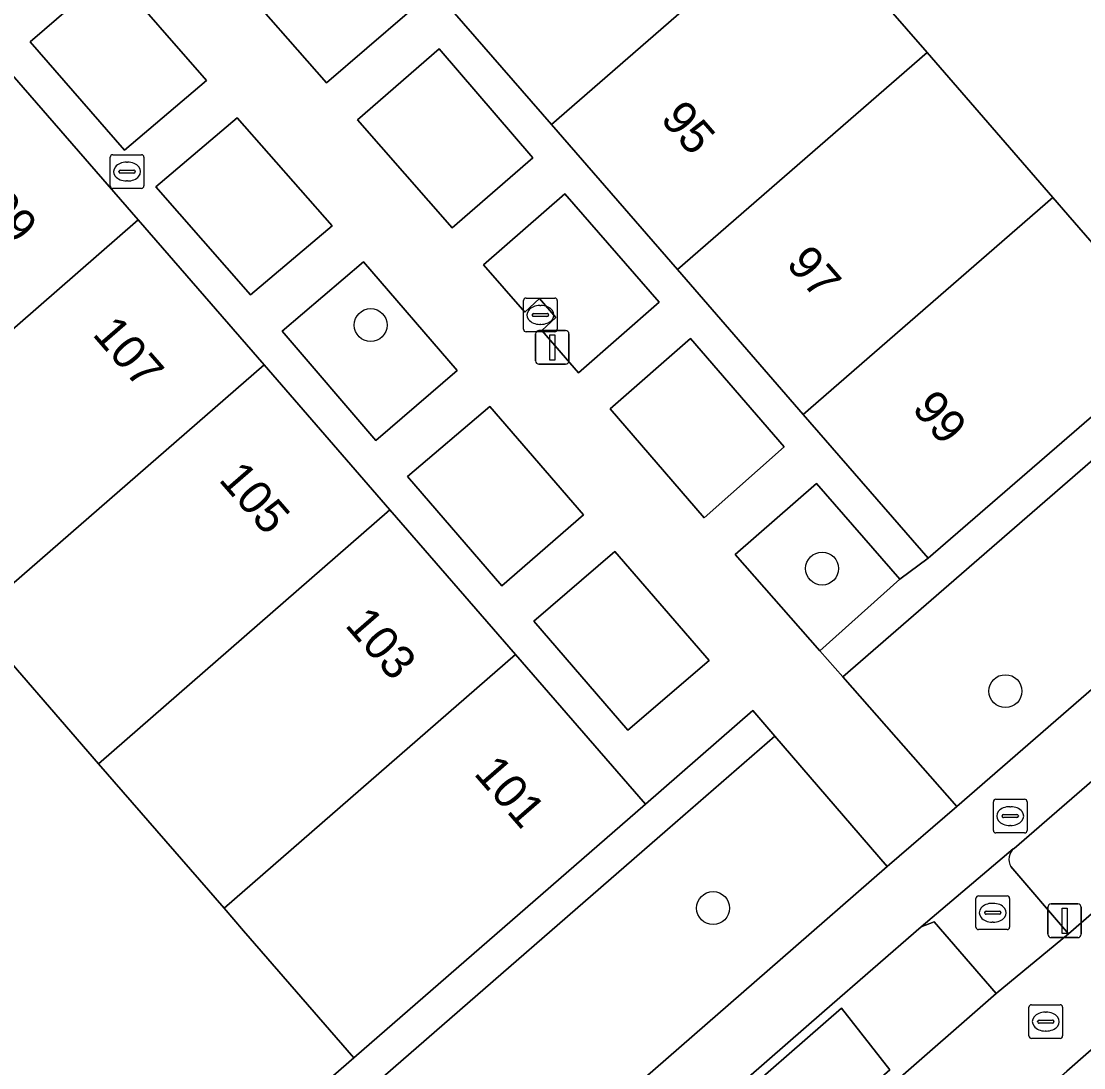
# Model space of a CAD drawing. Extents: x 155887 to 156869, y 383880 to 384678.
# Drawn here: x 156525.97 to 156557.53, y 384333.07 to 384364.14 of the extents above; entities that cross this region are included whole.
import ezdxf

# ---------------------------------------------------------------- set-up
doc = ezdxf.new("R2010")
doc.units = 0
for name, color, linetype in [('IMGEO_Boom', 7, 'Continuous'), ('IMGEO_Brandkraan', 7, 'Continuous'), ('IMGEO_Erf', 7, 'Continuous'), ('IMGEO_Fietspad_gesloten', 7, 'Continuous'), ('IMGEO_Greppel_droge_sloot', 7, 'Continuous'), ('IMGEO_Groenvoorziening', 7, 'Continuous'), ('IMGEO_Haag', 7, 'Continuous'), ('IMGEO_Kolk', 7, 'Continuous'), ('IMGEO_Lichtmast', 7, 'Continuous'), ('IMGEO_Muur', 7, 'Continuous'), ('IMGEO_Pand', 7, 'Continuous'), ('IMGEO_Pand_nummerreeks', 7, 'Continuous'), ('IMGEO_Rioolput', 7, 'Continuous'), ('IMGEO_Voetpad_gesloten', 7, 'Continuous'), ('IMGEO_Voetpad_open', 7, 'Continuous')]:
    doc.layers.add(name, color=color, linetype=linetype)

msp = doc.modelspace()

# ---------------------------------------------------------------- linework, layer by layer
at = {"layer": 'IMGEO_Boom'}
for centre in [(156536.351, 384355.118), (156549.761, 384347.888), (156555.205, 384344.248), (156546.521, 384337.806)]:
    msp.add_circle(centre, 0.489, dxfattribs=at)
at = {"layer": 'IMGEO_Brandkraan'}
for p, q in [((156528.614, 384359.25), (156528.614, 384360.102)), ((156528.689, 384360.176), (156529.541, 384360.176)), ((156529.615, 384360.102), (156529.615, 384359.25)), ((156528.873, 384359.67), (156528.873, 384359.682)), ((156528.916, 384359.719), (156529.314, 384359.719)), ((156529.102, 384359.956), (156529.127, 384359.956)), ((156529.357, 384359.682), (156529.357, 384359.67)), ((156529.311, 384359.633), (156528.913, 384359.633)), ((156529.125, 384359.396), (156529.1, 384359.396)), ((156529.541, 384359.176), (156528.689, 384359.176))]:
    msp.add_line(p, q, dxfattribs=at)
for points in [[(156528.614, 384359.25), (156528.614, 384360.102)], [(156528.689, 384360.176), (156529.541, 384360.176)], [(156529.615, 384360.102), (156529.615, 384359.25)], [(156529.541, 384359.176), (156528.689, 384359.176)]]:
    msp.add_lwpolyline(points, dxfattribs=at)
for centre, radius, start, end in [((156528.691, 384360.1), 0.0765, 91.552, 178.448), ((156528.691, 384360.1), 0.0765, 91.552, 178.448), ((156529.539, 384360.1), 0.0765, 1.552, 88.448), ((156529.539, 384360.1), 0.0765, 1.552, 88.448), ((156528.913, 384359.679), 0.0403, 85.8775, 175.7526), ((156528.91, 384359.669), 0.0366, 178.938, 274.7102), ((156529.314, 384359.676), 0.043, 264.8664, 352.4533), ((156529.318, 384359.681), 0.0386, 1.7309, 96.639), ((156528.691, 384359.252), 0.0765, 181.552, 268.448), ((156528.691, 384359.252), 0.0765, 181.552, 268.448), ((156529.539, 384359.252), 0.0765, 271.552, 358.448), ((156529.539, 384359.252), 0.0765, 271.552, 358.448)]:
    msp.add_arc(centre, radius, start, end, dxfattribs=at)
for centre, major_axis, ratio, start_param, end_param in [((156529.101, 384359.676), (-0.387, 0.002), 0.722429, 4.712389, 7.853982), ((156529.126, 384359.676), (-0.39, 0.002), 0.717154, 1.570796, 4.712389)]:
    msp.add_ellipse(centre, major_axis=major_axis, ratio=ratio, start_param=start_param, end_param=end_param, dxfattribs=at)
at = {"layer": 'IMGEO_Erf'}
for points in [[(156530.441, 384389.027), (156534.159, 384384.749), (156537.902, 384380.441), (156541.646, 384376.133), (156545.389, 384371.825), (156549.134, 384367.517), (156552.878, 384363.208), (156556.619, 384358.903), (156557.061, 384358.394), (156560.34, 384354.619)], [(156531.007, 384329.151), (156535.853, 384333.36), (156532.574, 384337.135), (156531.995, 384337.802), (156528.265, 384342.094), (156524.519, 384346.406), (156522.244, 384344.429), (156518.51, 384348.726), (156520.785, 384350.703), (156520.635, 384350.876), (156519.375, 384352.325), (156520.962, 384353.704), (156518.623, 384356.395), (156514.941, 384360.633), (156513.356, 384359.256), (156509.568, 384363.615), (156511.154, 384364.992), (156511.006, 384365.162), (156508.923, 384367.559), (156507.491, 384369.208), (156502.432, 384364.721)]]:
    msp.add_lwpolyline(points, dxfattribs=at)
at = {"layer": 'IMGEO_Fietspad_gesloten'}
for points in [[(156648.55, 384416.417), (156603.807, 384377.588), (156601.828, 384375.893), (156557.079, 384337.043), (156554.933, 384335.268), (156551.774, 384332.513), (156513.461, 384299.101), (156507.808, 384294.187), (156504.978, 384291.727), (156500, 384287.4), (156473.684, 384264.525)], [(156475.218, 384261.843), (156486.985, 384272.131), (156488.489, 384273.45), (156500, 384283.446), (156507.78, 384290.202), (156508.941, 384291.208), (156509.588, 384291.772), (156511.459, 384293.409), (156514.691, 384296.154), (156515.48, 384296.862), (156553.811, 384330.161), (156554.603, 384330.849), (156557.035, 384332.96), (156558.966, 384334.66)]]:
    msp.add_lwpolyline(points, dxfattribs=at)
at = {"layer": 'IMGEO_Greppel_droge_sloot'}
msp.add_lwpolyline([(156513.259, 384299.332), (156551.773, 384332.999), (156550.337, 384334.838), (156511.686, 384301.131), (156512.238, 384300.5)], close=True, dxfattribs=at)
at = {"layer": 'IMGEO_Groenvoorziening'}
for points in [[(156599.719, 384377.942), (156555.463, 384339.578)], [(156555.372, 384339.037), (156557.079, 384337.043), (156601.828, 384375.893)]]:
    msp.add_lwpolyline(points, dxfattribs=at)
for points in [[(156534.644, 384367.604), (156532.235, 384365.508), (156535.042, 384362.314), (156537.439, 384364.366)], [(156575.574, 384366.543), (156574.926, 384367.285), (156566.188, 384359.697), (156566.18, 384359.69), (156560.34, 384354.619), (156552.908, 384348.196), (156552.073, 384347.572), (156549.692, 384345.449), (156550.374, 384344.673)], [(156553.763, 384340.821), (156578.944, 384362.682), (156575.574, 384366.543), (156550.374, 384344.673)], [(156528.65, 384365.615), (156526.24, 384363.532), (156529.043, 384360.311), (156531.472, 384362.377)], [(156538.389, 384363.316), (156535.964, 384361.207), (156538.776, 384358.003), (156541.173, 384360.088)], [(156532.39, 384361.272), (156529.965, 384359.221), (156532.784, 384356.013), (156535.209, 384358.064)], [(156542.117, 384359.018), (156539.704, 384356.91), (156540.935, 384355.498), (156541.365, 384355.903), (156541.851, 384355.345), (156541.431, 384354.957), (156542.527, 384353.702), (156544.916, 384355.798)], [(156536.134, 384356.997), (156533.726, 384354.934), (156536.507, 384351.689), (156538.922, 384353.768)], [(156545.856, 384354.719), (156543.463, 384352.632), (156546.253, 384349.39), (156548.638, 384351.498)], [(156539.886, 384352.703), (156537.448, 384350.622), (156540.245, 384347.379), (156542.67, 384349.482)], [(156549.598, 384350.412), (156547.18, 384348.305), (156549.692, 384345.449), (156552.073, 384347.572)], [(156543.604, 384348.398), (156541.197, 384346.329), (156543.989, 384343.094), (156546.407, 384345.163)], [(156528.875, 384325.967), (156545.166, 384340.14), (156548.354, 384342.914), (156547.701, 384343.673), (156544.511, 384340.896), (156535.853, 384333.36), (156531.007, 384329.151), (156529.007, 384327.413), (156528.168, 384326.683)], [(156532.232, 384322.082), (156548.518, 384336.271), (156551.693, 384339.037), (156548.354, 384342.914), (156545.166, 384340.14), (156528.875, 384325.967)], [(156554.933, 384335.268), (156553.085, 384337.397), (156552.702, 384337.254), (156549.833, 384334.752), (156511.511, 384301.331), (156511.686, 384301.131), (156550.337, 384334.838), (156551.773, 384332.999), (156513.259, 384299.332), (156513.461, 384299.101), (156551.774, 384332.513)]]:
    msp.add_lwpolyline(points, close=True, dxfattribs=at)
msp.add_arc((156555.723, 384339.256), 0.414, 128.9299, 211.9737, dxfattribs=at)
at = {"layer": 'IMGEO_Haag'}
for points in [[(156575.574, 384366.543), (156574.926, 384367.285), (156566.188, 384359.697), (156566.18, 384359.69), (156560.34, 384354.619), (156552.908, 384348.196), (156552.073, 384347.572), (156549.692, 384345.449), (156550.374, 384344.673)], [(156528.875, 384325.967), (156545.166, 384340.14), (156548.354, 384342.914), (156547.701, 384343.673), (156544.511, 384340.896), (156535.853, 384333.36), (156531.007, 384329.151), (156529.007, 384327.413), (156528.168, 384326.683)]]:
    msp.add_lwpolyline(points, close=True, dxfattribs=at)
at = {"layer": 'IMGEO_Kolk'}
for p, q in [((156540.967, 384355.919), (156541.819, 384355.919)), ((156540.892, 384354.993), (156540.892, 384355.845)), ((156541.38, 384355.699), (156541.405, 384355.699)), ((156541.893, 384355.845), (156541.893, 384354.993)), ((156541.151, 384355.413), (156541.151, 384355.425)), ((156541.589, 384355.376), (156541.191, 384355.376)), ((156541.194, 384355.462), (156541.592, 384355.462)), ((156541.635, 384355.425), (156541.635, 384355.413)), ((156541.819, 384354.919), (156540.967, 384354.919)), ((156541.403, 384355.139), (156541.378, 384355.139))]:
    msp.add_line(p, q, dxfattribs=at)
for points in [[(156540.967, 384355.919), (156541.819, 384355.919)], [(156540.892, 384354.993), (156540.892, 384355.845)], [(156541.893, 384355.845), (156541.893, 384354.993)], [(156541.819, 384354.919), (156540.967, 384354.919)]]:
    msp.add_lwpolyline(points, dxfattribs=at)
for centre, radius, start, end in [((156540.969, 384355.843), 0.0765, 91.552, 178.448), ((156540.969, 384355.843), 0.0765, 91.552, 178.448), ((156541.817, 384355.843), 0.0765, 1.552, 88.448), ((156541.817, 384355.843), 0.0765, 1.552, 88.448), ((156541.191, 384355.422), 0.0403, 85.8775, 175.7526), ((156541.188, 384355.412), 0.0366, 178.938, 274.7102), ((156541.592, 384355.419), 0.043, 264.8664, 352.4533), ((156541.596, 384355.424), 0.0386, 1.7309, 96.639), ((156540.969, 384354.995), 0.0765, 181.552, 268.448), ((156540.969, 384354.995), 0.0765, 181.552, 268.448), ((156541.817, 384354.995), 0.0765, 271.552, 358.448), ((156541.817, 384354.995), 0.0765, 271.552, 358.448)]:
    msp.add_arc(centre, radius, start, end, dxfattribs=at)
for centre, major_axis, ratio, start_param, end_param in [((156541.379, 384355.419), (-0.387, 0.002), 0.722429, 4.712389, 7.853982), ((156541.404, 384355.419), (-0.39, 0.002), 0.717154, 1.570796, 4.712389)]:
    msp.add_ellipse(centre, major_axis=major_axis, ratio=ratio, start_param=start_param, end_param=end_param, dxfattribs=at)
at = {"layer": 'IMGEO_Lichtmast'}
for p, q in [((156541.351, 384354.955), (156542.141, 384354.955)), ((156542.141, 384354.955), (156541.351, 384354.955)), ((156541.251, 384354.055), (156541.251, 384354.855)), ((156541.251, 384354.855), (156541.251, 384354.055)), ((156542.241, 384354.855), (156542.241, 384354.055)), ((156542.241, 384354.055), (156542.241, 384354.855)), ((156542.141, 384353.955), (156541.351, 384353.955)), ((156541.351, 384353.955), (156542.141, 384353.955)), ((156556.568, 384337.929), (156557.358, 384337.929)), ((156557.358, 384337.929), (156556.568, 384337.929)), ((156556.468, 384337.029), (156556.468, 384337.829)), ((156556.468, 384337.829), (156556.468, 384337.029)), ((156557.458, 384337.829), (156557.458, 384337.029)), ((156557.458, 384337.029), (156557.458, 384337.829)), ((156557.358, 384336.929), (156556.568, 384336.929)), ((156556.568, 384336.929), (156557.358, 384336.929))]:
    msp.add_line(p, q, dxfattribs=at)
for points in [[(156541.671, 384354.83), (156541.821, 384354.83), (156541.821, 384354.08), (156541.671, 384354.08), (156541.671, 384354.83)], [(156556.888, 384337.804), (156557.038, 384337.804), (156557.038, 384337.054), (156556.888, 384337.054), (156556.888, 384337.804)]]:
    msp.add_lwpolyline(points, dxfattribs=at)
for centre, start, end in [((156541.351, 384354.855), 90, 180), ((156541.351, 384354.855), 90, 180), ((156542.141, 384354.855), 0, 90), ((156542.141, 384354.855), 360, 90), ((156541.351, 384354.055), 180, 270), ((156541.351, 384354.055), 180, 270), ((156542.141, 384354.055), 270, 0), ((156542.141, 384354.055), 270, 0), ((156556.568, 384337.829), 90, 180), ((156556.568, 384337.829), 90, 180), ((156557.358, 384337.829), 0, 90), ((156557.358, 384337.829), 360, 90), ((156556.568, 384337.029), 180, 270), ((156556.568, 384337.029), 180, 270), ((156557.358, 384337.029), 270, 0), ((156557.358, 384337.029), 270, 0)]:
    msp.add_arc(centre, 0.1, start, end, dxfattribs=at)
at = {"layer": 'IMGEO_Muur'}
msp.add_lwpolyline([(156531.007, 384329.151), (156535.853, 384333.36)], dxfattribs=at)
at = {"layer": 'IMGEO_Pand'}
for points in [[(156541.718, 384361.073), (156549.134, 384367.517), (156545.389, 384371.825), (156537.972, 384365.384)], [(156541.718, 384361.073), (156545.462, 384356.764), (156552.878, 384363.208), (156549.134, 384367.517)], [(156552.878, 384363.208), (156545.462, 384356.764), (156549.202, 384352.461), (156556.619, 384358.903)], [(156529.44, 384358.244), (156525.703, 384362.546), (156518.623, 384356.395), (156520.962, 384353.704), (156519.375, 384352.325), (156520.635, 384350.876), (156520.785, 384350.703), (156523.511, 384353.078)], [(156556.619, 384358.903), (156549.202, 384352.461), (156552.908, 384348.196), (156560.34, 384354.619), (156557.061, 384358.394)], [(156533.183, 384353.935), (156529.44, 384358.244), (156523.511, 384353.078), (156520.785, 384350.703), (156518.51, 384348.726), (156522.244, 384344.429), (156524.519, 384346.406)], [(156524.519, 384346.406), (156528.265, 384342.094), (156536.92, 384349.634), (156533.183, 384353.935)], [(156528.265, 384342.094), (156531.995, 384337.802), (156540.657, 384345.332), (156536.92, 384349.634)], [(156540.657, 384345.332), (156531.995, 384337.802), (156532.574, 384337.135), (156535.853, 384333.36), (156544.511, 384340.896)]]:
    msp.add_lwpolyline(points, close=True, dxfattribs=at)
at = {"layer": 'IMGEO_Rioolput'}
for p, q in [((156554.924, 384341.038), (156555.776, 384341.038)), ((156554.849, 384340.112), (156554.849, 384340.964)), ((156555.337, 384340.818), (156555.362, 384340.818)), ((156555.85, 384340.964), (156555.85, 384340.112)), ((156555.108, 384340.532), (156555.108, 384340.544)), ((156555.546, 384340.495), (156555.148, 384340.495)), ((156555.151, 384340.581), (156555.549, 384340.581)), ((156555.592, 384340.544), (156555.592, 384340.532)), ((156555.36, 384340.258), (156555.335, 384340.258)), ((156555.776, 384340.038), (156554.924, 384340.038)), ((156554.331, 384337.242), (156554.331, 384338.094)), ((156554.406, 384338.168), (156555.258, 384338.168)), ((156554.819, 384337.948), (156554.844, 384337.948)), ((156555.332, 384338.094), (156555.332, 384337.242)), ((156554.59, 384337.662), (156554.59, 384337.674)), ((156555.028, 384337.625), (156554.63, 384337.625)), ((156554.633, 384337.711), (156555.031, 384337.711)), ((156555.074, 384337.674), (156555.074, 384337.662)), ((156554.842, 384337.388), (156554.817, 384337.388)), ((156555.258, 384337.168), (156554.406, 384337.168)), ((156555.905, 384334.01), (156555.905, 384334.862)), ((156555.98, 384334.936), (156556.832, 384334.936)), ((156556.393, 384334.716), (156556.418, 384334.716)), ((156556.906, 384334.862), (156556.906, 384334.01)), ((156556.164, 384334.43), (156556.164, 384334.442)), ((156556.207, 384334.479), (156556.605, 384334.479)), ((156556.648, 384334.442), (156556.648, 384334.43)), ((156556.602, 384334.393), (156556.204, 384334.393)), ((156556.416, 384334.156), (156556.391, 384334.156)), ((156556.832, 384333.936), (156555.98, 384333.936))]:
    msp.add_line(p, q, dxfattribs=at)
for points in [[(156554.924, 384341.038), (156555.776, 384341.038)], [(156554.849, 384340.112), (156554.849, 384340.964)], [(156555.85, 384340.964), (156555.85, 384340.112)], [(156555.776, 384340.038), (156554.924, 384340.038)], [(156554.331, 384337.242), (156554.331, 384338.094)], [(156554.406, 384338.168), (156555.258, 384338.168)], [(156555.332, 384338.094), (156555.332, 384337.242)], [(156555.258, 384337.168), (156554.406, 384337.168)], [(156555.905, 384334.01), (156555.905, 384334.862)], [(156555.98, 384334.936), (156556.832, 384334.936)], [(156556.906, 384334.862), (156556.906, 384334.01)], [(156556.832, 384333.936), (156555.98, 384333.936)]]:
    msp.add_lwpolyline(points, dxfattribs=at)
for centre, radius, start, end in [((156554.926, 384340.962), 0.0765, 91.552, 178.448), ((156554.926, 384340.962), 0.0765, 91.552, 178.448), ((156555.774, 384340.962), 0.0765, 1.552, 88.448), ((156555.774, 384340.962), 0.0765, 1.552, 88.448), ((156555.148, 384340.541), 0.0403, 85.8775, 175.7526), ((156555.145, 384340.531), 0.0366, 178.938, 274.7102), ((156555.549, 384340.538), 0.043, 264.8664, 352.4533), ((156555.553, 384340.543), 0.0386, 1.7309, 96.639), ((156554.926, 384340.114), 0.0765, 181.552, 268.448), ((156554.926, 384340.114), 0.0765, 181.552, 268.448), ((156555.774, 384340.114), 0.0765, 271.552, 358.448), ((156555.774, 384340.114), 0.0765, 271.552, 358.448), ((156554.408, 384338.092), 0.0765, 91.552, 178.448), ((156554.408, 384338.092), 0.0765, 91.552, 178.448), ((156555.256, 384338.092), 0.0765, 1.552, 88.448), ((156555.256, 384338.092), 0.0765, 1.552, 88.448), ((156554.63, 384337.671), 0.0403, 85.8775, 175.7526), ((156554.627, 384337.661), 0.0366, 178.938, 274.7102), ((156555.031, 384337.668), 0.043, 264.8664, 352.4533), ((156555.035, 384337.673), 0.0386, 1.7309, 96.639), ((156554.408, 384337.244), 0.0765, 181.552, 268.448), ((156554.408, 384337.244), 0.0765, 181.552, 268.448), ((156555.256, 384337.244), 0.0765, 271.552, 358.448), ((156555.256, 384337.244), 0.0765, 271.552, 358.448), ((156555.982, 384334.86), 0.0765, 91.552, 178.448), ((156555.982, 384334.86), 0.0765, 91.552, 178.448), ((156556.83, 384334.86), 0.0765, 1.552, 88.448), ((156556.83, 384334.86), 0.0765, 1.552, 88.448), ((156556.204, 384334.439), 0.0403, 85.8775, 175.7526), ((156556.201, 384334.429), 0.0366, 178.938, 274.7102), ((156556.605, 384334.436), 0.043, 264.8664, 352.4533), ((156556.609, 384334.441), 0.0386, 1.7309, 96.639), ((156555.982, 384334.012), 0.0765, 181.552, 268.448), ((156555.982, 384334.012), 0.0765, 181.552, 268.448), ((156556.83, 384334.012), 0.0765, 271.552, 358.448), ((156556.83, 384334.012), 0.0765, 271.552, 358.448)]:
    msp.add_arc(centre, radius, start, end, dxfattribs=at)
for centre, major_axis, ratio, start_param, end_param in [((156555.336, 384340.538), (-0.387, 0.002), 0.722429, 4.712389, 7.853982), ((156555.361, 384340.538), (-0.39, 0.002), 0.717154, 1.570796, 4.712389), ((156554.818, 384337.668), (-0.387, 0.002), 0.722429, 4.712389, 7.853982), ((156554.843, 384337.668), (-0.39, 0.002), 0.717154, 1.570796, 4.712389), ((156556.392, 384334.436), (-0.387, 0.002), 0.722429, 4.712389, 7.853982), ((156556.417, 384334.436), (-0.39, 0.002), 0.717154, 1.570796, 4.712389)]:
    msp.add_ellipse(centre, major_axis=major_axis, ratio=ratio, start_param=start_param, end_param=end_param, dxfattribs=at)
at = {"layer": 'IMGEO_Voetpad_gesloten'}
for points in [[(156645.359, 384420.378), (156626.631, 384404.101), (156625.693, 384403.286), (156600.546, 384381.431), (156598.543, 384379.697), (156579.802, 384363.427), (156578.944, 384362.682), (156553.763, 384340.821), (156551.693, 384339.037), (156548.518, 384336.271), (156532.232, 384322.082), (156531.31, 384321.278), (156510.173, 384302.862), (156511.511, 384301.331), (156549.833, 384334.752), (156552.702, 384337.254), (156555.433, 384339.564), (156555.463, 384339.578), (156599.719, 384377.942), (156602.187, 384380.108), (156602.253, 384380.125), (156646.409, 384418.594)], [(156555.463, 384339.578), (156555.433, 384339.564), (156552.702, 384337.254), (156553.085, 384337.397), (156554.933, 384335.268), (156557.079, 384337.043)], [(156557.079, 384337.043), (156555.372, 384339.037)]]:
    msp.add_lwpolyline(points, dxfattribs=at)
msp.add_arc((156555.723, 384339.256), 0.414, 128.9299, 211.9737, dxfattribs=at)
at = {"layer": 'IMGEO_Voetpad_open'}
for points in [[(156532.235, 384365.508), (156534.644, 384367.604), (156537.439, 384364.366), (156535.042, 384362.314)], [(156531.472, 384362.377), (156529.043, 384360.311), (156526.24, 384363.532), (156528.65, 384365.615)], [(156538.389, 384363.316), (156541.173, 384360.088), (156538.776, 384358.003), (156535.964, 384361.207)], [(156535.209, 384358.064), (156532.784, 384356.013), (156529.965, 384359.221), (156532.39, 384361.272)], [(156542.117, 384359.018), (156544.916, 384355.798), (156542.527, 384353.702), (156541.431, 384354.957), (156541.851, 384355.345), (156541.365, 384355.903), (156540.935, 384355.498), (156539.704, 384356.91)], [(156536.134, 384356.997), (156538.922, 384353.768), (156536.507, 384351.689), (156533.726, 384354.934)], [(156543.463, 384352.632), (156545.856, 384354.719), (156548.638, 384351.498), (156546.253, 384349.39)], [(156539.886, 384352.703), (156542.67, 384349.482), (156540.245, 384347.379), (156537.448, 384350.622)], [(156543.604, 384348.398), (156546.407, 384345.163), (156543.989, 384343.094), (156541.197, 384346.329)]]:
    msp.add_lwpolyline(points, close=True, dxfattribs=at)
for points in [[(156521.966, 384366.847), (156525.703, 384362.546), (156529.44, 384358.244), (156533.183, 384353.935), (156536.92, 384349.634), (156540.657, 384345.332), (156544.511, 384340.896), (156547.701, 384343.673), (156548.354, 384342.914), (156551.693, 384339.037), (156553.763, 384340.821), (156550.374, 384344.673), (156549.692, 384345.449), (156547.18, 384348.305), (156549.598, 384350.412), (156552.073, 384347.572), (156552.908, 384348.196), (156549.202, 384352.461), (156545.462, 384356.764), (156541.718, 384361.073), (156537.972, 384365.384)], [(156566.63, 384332.362), (156562.844, 384336.719), (156562.071, 384336.045), (156562.565, 384335.471), (156560.149, 384333.302), (156559.622, 384333.909), (156559.492, 384334.059), (156558.966, 384334.66), (156557.035, 384332.96)]]:
    msp.add_lwpolyline(points, dxfattribs=at)

# ---------------------------------------------------------------- texts
at = {"layer": 'IMGEO_Pand_nummerreeks'}
for s, rotation, p in [('95', 310.9893, (156544.929, 384361.222)), ('109', 310.9835, (156524.305, 384359.154)), ('97', 310.9893, (156548.665, 384356.922)), ('107', 310.9835, (156528.058, 384354.834)), ('99', 310.9893, (156552.401, 384352.623)), ('105', 310.9827, (156531.81, 384350.515)), ('103', 310.9827, (156535.562, 384346.196)), ('101', 310.9827, (156539.389, 384341.791))]:
    msp.add_text(s, height=1, rotation=rotation, dxfattribs=at).set_placement(p)

doc.saveas('drawing.dxf')
